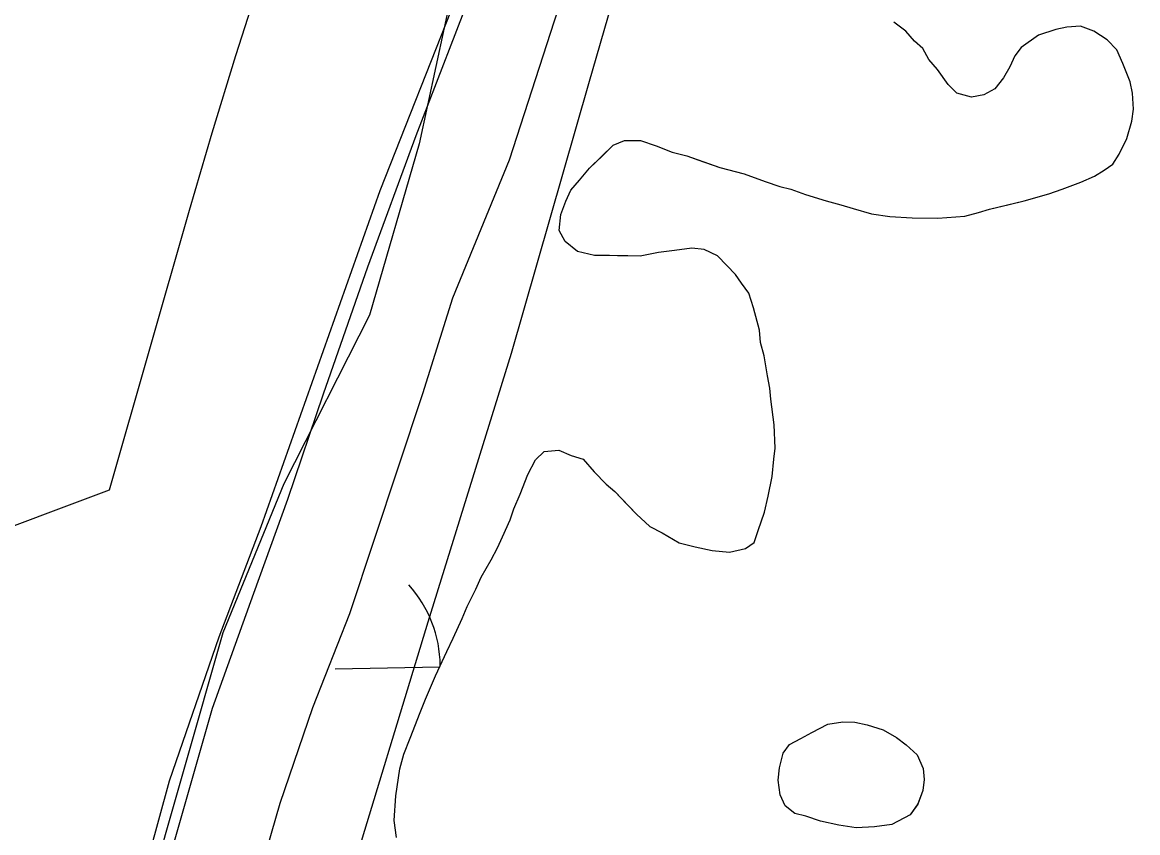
# Model space of a CAD drawing. Extents: x 3925854 to 3964121, y 224593 to 250589.
# Drawn here: x 3942837.2 to 3943154.9, y 232573.2 to 232804 of the extents above; entities that cross this region are included whole.
import ezdxf

# ---------------------------------------------------------------- set-up
doc = ezdxf.new("R2010")
doc.units = 0
for name, color, linetype in [('V-RIVR-EDGE', 7, 'Continuous'), ('V-RIVR-JETY', 7, 'Continuous'), ('V-RRAP-FSHR', 7, 'Continuous'), ('V-TOPO-DPTH', 7, 'Continuous'), ('V-TOPO-MINR', 7, 'Continuous'), ('V-TOPO-SHOR', 7, 'Continuous'), ('V-WETL-SWMP', 7, 'Continuous')]:
    doc.layers.add(name, color=color, linetype=linetype)

msp = doc.modelspace()

# ---------------------------------------------------------------- linework, layer by layer
at = {"layer": 'V-RIVR-EDGE'}
msp.add_lwpolyline([(3942959.673, 232813.519), (3942950.227, 232769.438), (3942936.058, 232720.634), (3942911.656, 232672.617), (3942894.338, 232630.111), (3942872.298, 232552.969), (3942853.406, 232464.019), (3942817.196, 232330.989), (3942787.284, 232243.614), (3942744.777, 232160.175), (3942743.203, 232130.263), (3942732.183, 232093.266), (3942719.588, 232059.418), (3942692.038, 231997.232), (3942651.892, 231927.962), (3942619.619, 231873.648)], dxfattribs=at)
at = {"layer": 'V-RIVR-JETY'}
for points in [[(3942861.015, 232474.303), (3942867.863, 232519.158), (3942875.754, 232554.228), (3942891.329, 232608.74), (3942903.097, 232641.414), (3942912.831, 232668.253), (3942922.999, 232698.211), (3942935.597, 232734.393), (3942949.38, 232771.73), (3942966.784, 232816.837)], [(3942992.982, 232817.663), (3942975.864, 232764.734), (3942959.71, 232725.474), (3942951.141, 232698.229), (3942930.376, 232635.579), (3942919.86, 232608.752), (3942910.511, 232581.518), (3942900.269, 232546.088), (3942886.871, 232484.003)]]:
    msp.add_lwpolyline(points, dxfattribs=at)
at = {"layer": 'V-RRAP-FSHR'}
msp.add_lwpolyline([(3942638.592, 231813.807), (3942676.398, 231884.246), (3942712.891, 231955.842), (3942747.771, 232027.772), (3942779.459, 232100.92), (3942807.709, 232175.752), (3942832.597, 232251.78), (3942857.283, 232327.875), (3942881.968, 232403.973), (3942906.235, 232480.199), (3942929.506, 232556.741), (3942952.777, 232633.281), (3942976.489, 232709.821), (3942998.587, 232786.578), (3943020.789, 232863.438), (3943042.99, 232940.295), (3943065.174, 233017.158), (3943087.356, 233094.2), (3943111.403, 233170.31), (3943136.442, 233246.291), (3943156.596, 233323.572), (3943151.407, 233402.926), (3943143.417, 233482.126), (3943171.856, 233556.628)], dxfattribs=at)
at = {"layer": 'V-TOPO-DPTH'}
msp.add_lwpolyline([(3942660.609, 232595.326), (3942862.065, 232670.906), (3942884.813, 232750.477), (3942891.308, 232772.565), (3942898.023, 232794.585), (3942905.067, 232816.501), (3942912.332, 232838.348), (3942941.103, 232922.741), (3942812.618, 233208.558)], dxfattribs=at)
at = {"layer": 'V-TOPO-MINR'}
msp.add_lwpolyline([(3942862.065, 232670.906), (3942884.813, 232750.477), (3942891.308, 232772.565), (3942898.023, 232794.585), (3942905.067, 232816.501), (3942912.332, 232838.348), (3942941.103, 232922.741)], dxfattribs=at)
at = {"layer": 'V-TOPO-SHOR'}
for points in [[(3943048.548, 232664.554), (3943049.658, 232669.088), (3943050.78, 232674.671), (3943051.196, 232679.564), (3943051.587, 232682.708), (3943051.325, 232689.358), (3943050.375, 232696.716), (3943050.066, 232699.87), (3943049.412, 232703.376), (3943048.437, 232708.988), (3943047.44, 232712.85), (3943047.137, 232716.352), (3943045.47, 232722.672), (3943044.126, 232726.887), (3943042.064, 232729.713), (3943040.348, 232732.185), (3943037.931, 232734.667), (3943035.17, 232737.504), (3943031.347, 232739.302), (3943027.853, 232739.699), (3943022.946, 232739.065), (3943018.389, 232738.426), (3943013.13, 232737.445), (3943009.632, 232737.492), (3943004.385, 232737.561), (3943000.187, 232737.617), (3942995.302, 232738.731), (3942991.843, 232741.575), (3942990.135, 232744.748), (3942990.545, 232749.29), (3942991.995, 232753.12), (3942993.436, 232756.249), (3942995.923, 232759.014), (3942998.767, 232762.475), (3943002.31, 232765.926), (3943005.501, 232769.035), (3943008.667, 232770.391), (3943013.216, 232770.331), (3943017.744, 232768.871), (3943022.268, 232767.063), (3943026.452, 232765.957), (3943029.586, 232764.865), (3943035.854, 232762.684), (3943042.828, 232760.843), (3943048.747, 232758.664), (3943052.925, 232757.21), (3943056.064, 232756.468), (3943060.242, 232755.012), (3943066.167, 232753.185), (3943070.351, 232752.08), (3943073.835, 232750.984), (3943079.063, 232749.515), (3943084.3, 232748.745), (3943090.591, 232748.313), (3943097.938, 232748.215), (3943105.642, 232748.813), (3943109.505, 232749.812), (3943112.667, 232750.818), (3943118.282, 232752.143), (3943122.493, 232753.138), (3943129.518, 232755.143), (3943133.382, 232756.493), (3943138.658, 232758.521), (3943142.529, 232760.218), (3943145.351, 232761.93), (3943147.823, 232763.649), (3943149.609, 232766.424), (3943151.767, 232770.944), (3943153.231, 232775.82), (3943153.629, 232779.316), (3943153.338, 232783.867), (3943152.681, 232787.025), (3943150.651, 232792.298), (3943148.953, 232796.171), (3943146.193, 232799.005), (3943142.377, 232801.506), (3943138.547, 232802.956), (3943134.695, 232802.657), (3943131.537, 232802), (3943126.618, 232800.314), (3943121.674, 232796.882), (3943119.892, 232794.457), (3943118.452, 232791.325), (3943116.66, 232788.2), (3943114.17, 232785.085), (3943111, 232783.377), (3943107.491, 232782.726), (3943103.307, 232783.83), (3943100.893, 232786.312), (3943097.8, 232790.551), (3943095.388, 232793.382), (3943093.682, 232796.554), (3943091.259, 232798.684), (3943088.849, 232801.514), (3943085.383, 232804.011)], [(3942943.76, 232571.831), (3942943.125, 232576.738), (3942943.567, 232583.73), (3942944.718, 232591.412), (3942945.824, 232595.596), (3942947.633, 232600.12), (3942950.529, 232607.427), (3942951.979, 232611.257), (3942954.866, 232617.866), (3942958.106, 232624.821), (3942959.906, 232628.645), (3942962.43, 232634.209), (3942963.875, 232637.689), (3942966.388, 232642.553), (3942967.834, 232646.032), (3942970.697, 232650.892), (3942972.493, 232654.367), (3942973.933, 232657.497), (3942976.098, 232662.367), (3942977.19, 232665.5), (3942978.994, 232669.674), (3942981.167, 232675.245), (3942983.321, 232679.414), (3942985.801, 232681.829), (3942990.004, 232682.124), (3942993.483, 232680.678), (3942996.967, 232679.582), (3943000.07, 232676.043), (3943003.521, 232672.498), (3943005.941, 232670.366), (3943009.394, 232666.823), (3943012.155, 232663.989), (3943015.956, 232660.438), (3943019.432, 232658.644), (3943024.291, 232655.781), (3943028.826, 232654.671), (3943033.708, 232653.556), (3943038.601, 232653.141), (3943043.162, 232654.13), (3943045.634, 232655.846), (3943046.729, 232659.332), (3943048.548, 232664.554)], [(3943084.804, 232575.558), (3943079.897, 232574.926), (3943074.646, 232574.645), (3943069.757, 232575.409), (3943064.524, 232576.527), (3943060.344, 232577.983), (3943057.207, 232578.725), (3943054.436, 232580.861), (3943053.078, 232584.027), (3943052.433, 232588.233), (3943052.83, 232591.727), (3943053.934, 232595.911), (3943055.716, 232598.336), (3943058.888, 232600.042), (3943062.059, 232601.75), (3943066.64, 232604.138), (3943070.847, 232604.783), (3943074.345, 232604.736), (3943077.832, 232603.991), (3943082.363, 232602.531), (3943086.18, 232600.38), (3943088.953, 232598.244), (3943092.064, 232595.406), (3943093.762, 232591.535), (3943094.069, 232588.381), (3943093.678, 232585.237), (3943092.228, 232581.407), (3943090.088, 232578.288), (3943084.804, 232575.558)]]:
    msp.add_lwpolyline(points, dxfattribs=at)
at = {"layer": 'V-WETL-SWMP'}
for p, q in [((3942974.499, 232845.958), (3942939.031, 232756.038)), ((3943088.849, 232801.515), (3943085.383, 232804.01)), ((3943091.26, 232798.684), (3943088.849, 232801.515)), ((3943131.538, 232801.999), (3943126.617, 232800.314)), ((3943134.695, 232802.656), (3943131.538, 232801.999)), ((3943138.548, 232802.955), (3943134.695, 232802.656)), ((3943142.377, 232801.505), (3943138.548, 232802.955)), ((3943146.192, 232799.005), (3943142.377, 232801.505)), ((3943093.681, 232796.553), (3943091.26, 232798.684)), ((3943126.617, 232800.314), (3943121.674, 232796.881)), ((3943148.954, 232796.17), (3943146.192, 232799.005)), ((3943095.388, 232793.382), (3943093.681, 232796.553)), ((3943119.892, 232794.456), (3943118.452, 232791.326)), ((3943121.674, 232796.881), (3943119.892, 232794.456)), ((3943150.652, 232792.299), (3943148.954, 232796.17)), ((3943097.8, 232790.551), (3943095.388, 232793.382)), ((3943118.452, 232791.326), (3943116.661, 232788.201)), ((3943152.681, 232787.024), (3943150.652, 232792.299)), ((3943100.892, 232786.311), (3943097.8, 232790.551)), ((3943116.661, 232788.201), (3943114.17, 232785.086)), ((3943103.308, 232783.83), (3943100.892, 232786.311)), ((3943114.17, 232785.086), (3943110.999, 232783.378)), ((3943153.339, 232783.867), (3943152.681, 232787.024)), ((3943107.492, 232782.725), (3943103.308, 232783.83)), ((3943110.999, 232783.378), (3943107.492, 232782.725)), ((3943153.628, 232779.315), (3943153.339, 232783.867)), ((3943153.232, 232775.821), (3943153.628, 232779.315)), ((3943151.768, 232770.943), (3943153.232, 232775.821)), ((3942998.767, 232762.476), (3943005.501, 232769.034)), ((3943005.501, 232769.034), (3943008.668, 232770.391)), ((3943008.668, 232770.391), (3943013.215, 232770.331)), ((3943013.215, 232770.331), (3943017.744, 232768.871)), ((3943017.744, 232768.871), (3943022.268, 232767.062)), ((3943149.609, 232766.423), (3943151.768, 232770.943)), ((3943022.268, 232767.062), (3943026.452, 232765.957)), ((3943026.452, 232765.957), (3943035.855, 232762.684)), ((3943147.823, 232763.648), (3943149.609, 232766.423)), ((3942995.922, 232759.015), (3942998.767, 232762.476)), ((3943035.855, 232762.684), (3943042.827, 232760.842)), ((3943145.351, 232761.931), (3943147.823, 232763.648)), ((3943042.827, 232760.842), (3943048.746, 232758.664)), ((3943138.658, 232758.521), (3943142.529, 232760.219)), ((3943142.529, 232760.219), (3943145.351, 232761.931)), ((3942939.031, 232756.038), (3942905.143, 232660.292)), ((3942991.995, 232753.119), (3942993.436, 232756.249)), ((3942993.436, 232756.249), (3942995.922, 232759.015)), ((3943048.746, 232758.664), (3943052.925, 232757.209)), ((3943052.925, 232757.209), (3943056.064, 232756.468)), ((3943056.064, 232756.468), (3943060.243, 232755.013)), ((3943129.517, 232755.144), (3943133.383, 232756.492)), ((3943133.383, 232756.492), (3943138.658, 232758.521)), ((3942990.545, 232749.29), (3942991.995, 232753.119)), ((3943060.243, 232755.013), (3943066.167, 232753.185)), ((3943066.167, 232753.185), (3943070.35, 232752.08)), ((3943112.666, 232750.819), (3943122.493, 232753.138)), ((3943122.493, 232753.138), (3943129.517, 232755.144)), ((3943070.35, 232752.08), (3943073.834, 232750.984)), ((3943073.834, 232750.984), (3943079.063, 232749.516)), ((3943105.643, 232748.813), (3943109.504, 232749.812)), ((3943109.504, 232749.812), (3943112.666, 232750.819)), ((3942990.135, 232744.747), (3942990.545, 232749.29)), ((3943079.063, 232749.516), (3943084.3, 232748.746)), ((3943084.3, 232748.746), (3943090.592, 232748.313)), ((3943090.592, 232748.313), (3943097.938, 232748.216)), ((3943097.938, 232748.216), (3943105.643, 232748.813)), ((3942991.842, 232741.576), (3942990.135, 232744.747)), ((3942995.303, 232738.731), (3942991.842, 232741.576)), ((3943000.186, 232737.617), (3942995.303, 232738.731)), ((3943013.129, 232737.445), (3943000.186, 232737.617)), ((3943018.39, 232738.425), (3943013.129, 232737.445)), ((3943022.946, 232739.064), (3943018.39, 232738.425)), ((3943027.853, 232739.699), (3943022.946, 232739.064)), ((3943031.346, 232739.303), (3943027.853, 232739.699)), ((3943035.171, 232737.503), (3943031.346, 232739.303)), ((3943040.348, 232732.186), (3943035.171, 232737.503)), ((3943042.065, 232729.714), (3943040.348, 232732.186)), ((3943044.126, 232726.888), (3943042.065, 232729.714)), ((3943045.47, 232722.672), (3943044.126, 232726.888)), ((3943047.136, 232716.352), (3943045.47, 232722.672)), ((3943047.439, 232712.85), (3943047.136, 232716.352)), ((3943048.437, 232708.988), (3943047.439, 232712.85)), ((3943049.412, 232703.377), (3943048.437, 232708.988)), ((3943050.066, 232699.87), (3943049.412, 232703.377)), ((3943050.374, 232696.717), (3943050.066, 232699.87)), ((3943051.326, 232689.358), (3943050.374, 232696.717)), ((3943051.587, 232682.707), (3943051.326, 232689.358)), ((3942983.321, 232679.414), (3942985.802, 232681.83)), ((3942985.802, 232681.83), (3942990.004, 232682.124)), ((3942990.004, 232682.124), (3942993.484, 232680.678)), ((3942993.484, 232680.678), (3942996.968, 232679.583)), ((3943051.196, 232679.563), (3943051.587, 232682.707)), ((3942981.167, 232675.244), (3942983.321, 232679.414)), ((3942996.968, 232679.583), (3943000.07, 232676.043)), ((3943050.781, 232674.671), (3943051.196, 232679.563)), ((3942978.994, 232669.675), (3942981.167, 232675.244)), ((3943000.07, 232676.043), (3943003.521, 232672.499)), ((3943049.658, 232669.088), (3943050.781, 232674.671)), ((3943003.521, 232672.499), (3943005.942, 232670.367)), ((3943005.942, 232670.367), (3943012.155, 232663.988)), ((3942977.189, 232665.501), (3942978.994, 232669.675)), ((3943048.548, 232664.555), (3943049.658, 232669.088)), ((3942976.098, 232662.366), (3942977.189, 232665.501)), ((3943012.155, 232663.988), (3943015.956, 232660.438)), ((3943046.729, 232659.331), (3943048.548, 232664.555)), ((3942973.934, 232657.497), (3942976.098, 232662.366)), ((3942905.143, 232660.292), (3942893.118, 232628.94)), ((3942972.493, 232654.367), (3942973.934, 232657.497)), ((3943015.956, 232660.438), (3943019.431, 232658.643)), ((3943019.431, 232658.643), (3943024.291, 232655.78)), ((3943045.633, 232655.847), (3943046.729, 232659.331)), ((3942970.698, 232650.893), (3942972.493, 232654.367)), ((3943024.291, 232655.78), (3943028.825, 232654.67)), ((3943028.825, 232654.67), (3943033.708, 232653.556)), ((3943043.162, 232654.13), (3943045.633, 232655.847)), ((3943033.708, 232653.556), (3943038.6, 232653.141)), ((3943038.6, 232653.141), (3943043.162, 232654.13)), ((3942967.834, 232646.033), (3942970.698, 232650.893)), ((3942966.389, 232642.553), (3942967.834, 232646.033)), ((3942963.875, 232637.688), (3942966.389, 232642.553)), ((3942962.43, 232634.209), (3942963.875, 232637.688)), ((3942959.907, 232628.645), (3942962.43, 232634.209)), ((3942893.118, 232628.94), (3942879.029, 232587.94)), ((3942958.107, 232624.82), (3942959.907, 232628.645)), ((3942954.866, 232617.866), (3942958.107, 232624.82)), ((3942926.255, 232619.928), (3942956.08, 232620.471)), ((3942951.979, 232611.257), (3942954.866, 232617.866)), ((3942950.529, 232607.428), (3942951.979, 232611.257)), ((3942947.633, 232600.119), (3942950.529, 232607.428)), ((3942945.824, 232595.595), (3942947.633, 232600.119)), ((3942944.719, 232591.411), (3942945.824, 232595.595)), ((3942943.568, 232583.729), (3942944.719, 232591.411)), ((3942879.029, 232587.94), (3942873.22, 232566.732)), ((3942943.125, 232576.738), (3942943.568, 232583.729)), ((3942943.76, 232571.832), (3942943.125, 232576.738))]:
    msp.add_line(p, q, dxfattribs=at)
msp.add_lwpolyline([(3943084.803, 232575.559), (3943079.896, 232574.925), (3943074.645, 232574.644), (3943069.757, 232575.409), (3943064.524, 232576.528), (3943060.345, 232577.983), (3943057.206, 232578.724), (3943054.435, 232580.86), (3943053.078, 232584.027), (3943052.434, 232588.234), (3943052.83, 232591.727), (3943053.935, 232595.911), (3943055.717, 232598.336), (3943058.888, 232600.043), (3943062.059, 232601.75), (3943066.639, 232604.139), (3943070.846, 232604.783), (3943074.344, 232604.736), (3943077.833, 232603.99), (3943082.362, 232602.531), (3943086.181, 232600.381), (3943088.952, 232598.245), (3943092.063, 232595.405), (3943093.761, 232591.534), (3943094.069, 232588.381), (3943093.678, 232585.238), (3943092.227, 232581.408), (3943090.087, 232578.288)], close=True, dxfattribs=at)
msp.add_arc((3942921.005, 232620.308), 35.246, 0.8478, 41.81354, dxfattribs=at)

doc.saveas('drawing.dxf')
